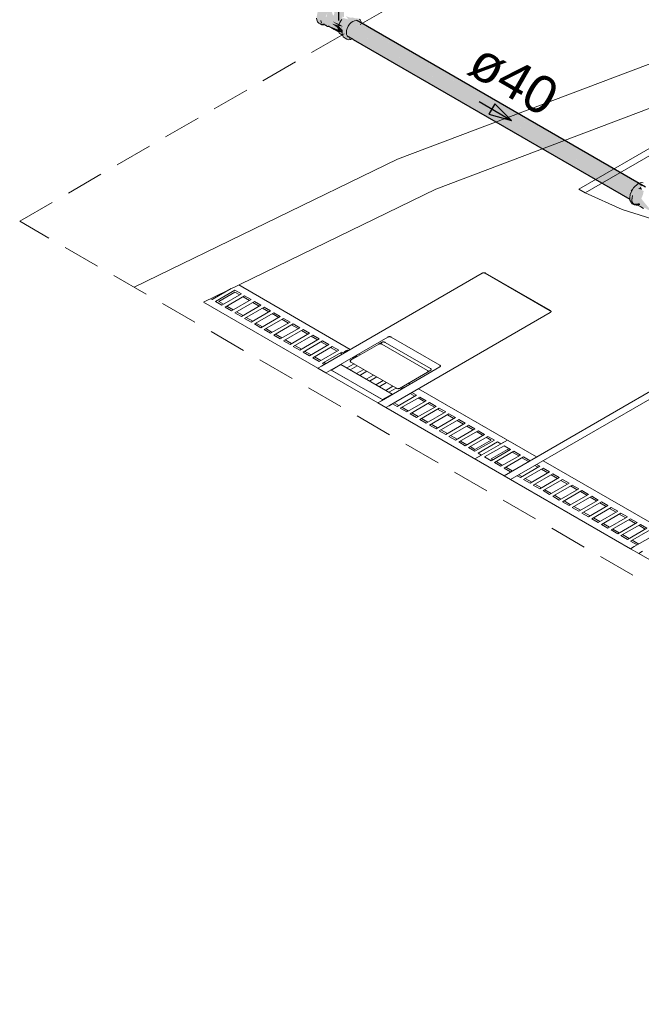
# Model space of a CAD drawing. Header units: millimetres. Extents: x 567 to 934, y -1 to 364.
# Tile 972 of 1056: x 747.19 to 750.51, y 187.62 to 192.88. Entities that reach past the tile are written whole.
import ezdxf

# ---------------------------------------------------------------- set-up
doc = ezdxf.new("R2010")
doc.units = ezdxf.units.MM
doc.header["$MEASUREMENT"] = 0
doc.linetypes.add('JIS_02_2.0', pattern=[0.3, 0.2, -0.1])
doc.linetypes.add('NULL', pattern=[0])
for name, color, linetype, lineweight in [('AF-Condutos', 140, 'Continuous', 25), ('AF-Conexões', 152, 'Continuous', 18), ('AF-Sentido conduto', 140, 'Continuous', 30), ('AF-Textos conduto', 7, 'Continuous', 9), ('DI-Área do detalhe', 10, 'JIS_02_2.0', 0)]:
    doc.layers.add(name, color=color, linetype=linetype, lineweight=lineweight)
doc.layers.add('ARQ FINA', color=8, linetype='Continuous')
doc.styles.add('Arial', font='arial.ttf')

msp = doc.modelspace()

# ---------------------------------------------------------------- hatches: boundary and pattern name
at = {"layer": 'AF-Condutos', "linetype": 'Continuous'}
for points in [[(748.9274, 192.8458), (748.9452, 192.8353), (750.4553, 191.9637)], [(748.9389, 192.817), (750.4349, 191.9535), (750.4536, 191.943), (748.9452, 192.8353)], [(748.9444, 192.836), (750.4614, 191.9602), (750.4615, 191.9604), (748.9559, 192.8526)], [(750.4529, 191.9434), (750.4614, 191.9602), (748.9452, 192.8353)], [(748.9518, 192.8761), (748.97, 192.8654), (750.4845, 191.9912)], [(748.97, 192.8654), (748.9559, 192.8526), (750.4706, 191.9783), (750.4845, 191.9912)], [(748.9559, 192.8526), (750.4553, 191.9641), (750.4706, 191.9783)], [(748.9943, 192.8725), (748.9634, 192.8695), (750.4845, 191.9912), (750.4944, 192.0004), (750.5235, 191.9835), (749.0202, 192.8574), (750.536, 191.9824)], [(749.0171, 192.8592), (749.0515, 192.8392), (750.536, 191.9824)], [(750.4984, 192.0041), (749.0515, 192.8392), (750.4938, 192.0008)], [(748.9434, 192.7895), (750.4568, 191.916), (748.978, 192.7777), (750.4495, 191.9284), (750.4536, 191.9427), (748.9391, 192.8169), (748.9375, 192.8125)], [(750.4517, 191.9189), (750.4523, 191.9268), (748.978, 192.7777)], [(748.9742, 192.7718), (750.4517, 191.9188), (750.4517, 191.9189)], [(750.4938, 192.0008), (750.5143, 191.9889), (750.5156, 191.9913)], [(750.4553, 191.9641), (750.4615, 191.9604), (750.4704, 191.9782)]]:
    msp.add_hatch(color=151, dxfattribs=at).paths.add_polyline_path(points)
at = {"layer": 'AF-Conexões', "linetype": 'Continuous'}
for points in [[(748.862, 192.9647), (748.846, 192.9717), (748.8235, 192.9657), (748.801, 192.9457), (748.7845, 192.9171), (748.7784, 192.8877), (748.7845, 192.8651), (748.8016, 192.8541), (748.8101, 192.857), (748.8942, 192.8225), (748.8942, 192.8301), (748.8611, 192.8559), (748.895, 192.8463), (748.8636, 192.8677), (748.8319, 192.893), (748.8277, 192.8943), (748.8366, 192.9118), (748.8319, 192.893), (748.8636, 192.8677), (748.8994, 192.854), (748.9191, 192.8843), (748.9146, 192.8936), (748.9251, 192.8895), (748.9243, 192.9257), (748.9365, 192.9451), (748.9086, 192.932), (748.9, 192.936), (748.8631, 192.9429), (748.8749, 192.9274), (748.872, 192.8977), (748.8652, 192.903), (748.8579, 192.9283)], [(749.0163, 192.866), (749.0046, 192.8826), (748.9844, 192.8844), (748.9704, 192.8887), (748.9607, 192.8865), (748.9352, 192.8956), (748.9489, 192.8783), (748.9206, 192.8855), (748.899, 192.8531), (748.921, 192.8404), (748.8966, 192.8441), (748.9162, 192.8225), (748.9217, 192.7859), (748.9503, 192.7694), (748.9554, 192.7826), (748.9353, 192.7942), (748.9428, 192.8301), (748.9555, 192.8521), (748.9728, 192.8675), (748.9901, 192.8721)], [(748.7916, 192.8585), (748.8067, 192.8501), (748.8207, 192.8529)], [(748.8403, 192.843), (748.8978, 192.8097), (748.8972, 192.8165), (748.8627, 192.8358)], [(748.8611, 192.8559), (748.8948, 192.8374), (748.897, 192.8457)], [(748.8932, 192.8312), (748.8948, 192.8374), (748.8611, 192.8559)], [(748.8942, 192.8181), (748.8942, 192.8225), (748.8627, 192.8358)], [(748.8636, 192.8677), (748.8957, 192.8466), (748.899, 192.8531)], [(748.8942, 192.8352), (748.9162, 192.8144), (748.9162, 192.8225), (748.8968, 192.844)], [(748.9162, 192.8144), (748.895, 192.8345), (748.895, 192.8267)], [(748.8968, 192.8441), (748.921, 192.8404), (748.8992, 192.853)], [(748.9162, 192.8063), (748.9163, 192.8131), (748.9061, 192.8513)], [(748.895, 192.8186), (748.9162, 192.8063), (748.9162, 192.8144), (748.895, 192.8264)], [(748.8989, 192.8121), (748.9162, 192.8063), (748.8968, 192.8176)], [(748.9592, 192.7788), (748.9559, 192.7823), (748.9503, 192.7694)], [(748.9611, 192.7705), (748.9655, 192.7768), (748.9503, 192.7694)], [(750.5128, 192.0074), (750.4955, 192.0014), (750.4704, 191.9782), (750.4538, 191.9452), (750.4512, 191.9136), (750.47, 191.8944), (750.5038, 191.8961), (750.5099, 191.8768), (750.5249, 191.8692), (750.5441, 191.8811), (750.5225, 191.8774), (750.5554, 191.8584), (750.5528, 191.8721), (750.5128, 191.9205), (750.5221, 191.9446), (750.5258, 191.9622), (750.4971, 191.9736), (750.5159, 191.9869)], [(750.51, 191.9841), (750.4971, 191.9736), (750.5171, 191.9684)], [(750.4512, 191.9136), (750.4636, 191.894), (750.474, 191.888)], [(750.4686, 191.8957), (750.4755, 191.8893), (750.4971, 191.8875)], [(750.4917, 191.8871), (750.5063, 191.8883), (750.5038, 191.8961), (750.479, 191.8942)], [(750.4917, 191.8871), (750.5099, 191.8768), (750.5077, 191.8836)]]:
    msp.add_hatch(color=161, dxfattribs=at).paths.add_polyline_path(points)

# ---------------------------------------------------------------- linework, layer by layer
at = {"layer": 'AF-Condutos'}
for p, q in [((749.0007, 192.8688), (748.9943, 192.8725)), ((749.0171, 192.8594), (749.0007, 192.8688)), ((749.0201, 192.8577), (749.0171, 192.8594)), ((749.0506, 192.84), (749.0201, 192.8577)), ((750.536, 191.9824), (749.0506, 192.84)), ((748.9434, 192.7895), (748.9699, 192.7742)), ((748.9699, 192.7742), (748.9742, 192.7718)), ((748.9742, 192.7718), (750.4517, 191.9188))]:
    msp.add_line(p, q, dxfattribs=at)
at = {"layer": 'AF-Conexões'}
for p, q in [((748.7788, 192.8846), (748.78, 192.8751)), ((748.78, 192.8751), (748.7845, 192.8651)), ((748.7845, 192.8651), (748.7916, 192.8585)), ((748.7916, 192.8585), (748.7981, 192.8549)), ((748.7981, 192.8549), (748.8067, 192.8501)), ((748.8009, 192.873), (748.8014, 192.8715)), ((748.8014, 192.8715), (748.8009, 192.873)), ((748.8014, 192.8715), (748.8056, 192.8606)), ((748.8033, 192.8668), (748.8014, 192.8715)), ((748.8056, 192.8606), (748.8033, 192.8668)), ((748.8067, 192.8501), (748.8134, 192.8495)), ((748.8134, 192.8495), (748.8202, 192.8489)), ((748.8146, 192.8534), (748.8205, 192.85)), ((748.8207, 192.8529), (748.8146, 192.8534)), ((748.8202, 192.8489), (748.8215, 192.8494)), ((748.8205, 192.85), (748.8215, 192.8494)), ((748.8215, 192.8494), (748.8228, 192.8487)), ((748.8228, 192.8487), (748.8366, 192.8407)), ((748.8276, 192.8479), (748.8321, 192.8443)), ((748.8366, 192.8407), (748.8276, 192.8479)), ((748.8321, 192.8443), (748.8366, 192.8407)), ((748.8366, 192.8407), (748.8427, 192.8402)), ((748.8403, 192.843), (748.8455, 192.8399)), ((748.8459, 192.8425), (748.8403, 192.843)), ((748.8427, 192.8402), (748.8455, 192.8399)), ((748.8455, 192.8399), (748.8728, 192.824)), ((748.895, 192.838), (748.8942, 192.8352)), ((748.8942, 192.8352), (748.8942, 192.8271)), ((748.8942, 192.8271), (748.8942, 192.8241)), ((748.8966, 192.8441), (748.895, 192.838)), ((748.899, 192.8531), (748.8966, 192.8441)), ((748.9035, 192.8618), (748.899, 192.8531)), ((748.8994, 192.854), (748.9036, 192.8621)), ((748.8994, 192.8538), (748.8994, 192.854)), ((748.908, 192.8706), (748.9035, 192.8618)), ((748.9036, 192.8621), (748.9078, 192.8703)), ((748.9078, 192.8703), (748.9079, 192.8704)), ((748.9079, 192.8704), (748.9079, 192.8704)), ((748.914, 192.8781), (748.908, 192.8706)), ((748.9393, 192.8185), (748.9428, 192.8301)), ((748.9428, 192.8301), (748.9483, 192.8416)), ((748.9483, 192.8416), (748.9555, 192.8521)), ((748.9555, 192.8521), (748.9638, 192.8609)), ((748.9638, 192.8609), (748.9728, 192.8675)), ((748.9728, 192.8675), (748.9817, 192.8713)), ((748.9817, 192.8713), (748.9901, 192.8721)), ((748.9901, 192.8721), (748.9973, 192.8699)), ((749.0118, 192.876), (749.0086, 192.8789)), ((749.0163, 192.866), (749.0118, 192.876)), ((749.0171, 192.8594), (749.0163, 192.866)), ((748.8728, 192.824), (748.8978, 192.8097)), ((748.8942, 192.8241), (748.8942, 192.819)), ((748.8942, 192.819), (748.8966, 192.8129)), ((748.8966, 192.8129), (748.8978, 192.8097)), ((748.8978, 192.8097), (748.899, 192.8067)), ((748.899, 192.8067), (748.9035, 192.8031)), ((748.9035, 192.8031), (748.908, 192.7995)), ((748.908, 192.7995), (748.9188, 192.7932)), ((748.9162, 192.8144), (748.9162, 192.8225)), ((748.9162, 192.8225), (748.9163, 192.8179)), ((748.9162, 192.8063), (748.9162, 192.8144)), ((748.9163, 192.8062), (748.9162, 192.8063)), ((748.9163, 192.8179), (748.9163, 192.8088)), ((748.9163, 192.8088), (748.9163, 192.8062)), ((748.9163, 192.8062), (748.9163, 192.8052)), ((748.9163, 192.8052), (748.9163, 192.8035)), ((748.9163, 192.8035), (748.9163, 192.7998)), ((748.9163, 192.7998), (748.9175, 192.7968)), ((748.9175, 192.7968), (748.9175, 192.7968)), ((748.9175, 192.7968), (748.9188, 192.7932)), ((748.9188, 192.7932), (748.919, 192.7929)), ((748.919, 192.7929), (748.9217, 192.7859)), ((748.9217, 192.7859), (748.9267, 192.7819)), ((748.9267, 192.7819), (748.9317, 192.7779)), ((748.9317, 192.7779), (748.9409, 192.7723)), ((748.9381, 192.8075), (748.9393, 192.8185)), ((748.9393, 192.7978), (748.9381, 192.8075)), ((748.9428, 192.7901), (748.9393, 192.7978)), ((748.9434, 192.7895), (748.9428, 192.7901)), ((748.9483, 192.785), (748.9434, 192.7895)), ((748.944, 192.7875), (748.9483, 192.785)), ((748.9409, 192.7723), (748.9503, 192.7694)), ((748.9503, 192.7694), (748.9611, 192.7705)), ((748.9611, 192.7705), (748.9699, 192.7742)), ((750.4955, 192.0014), (750.4704, 191.9782)), ((750.5002, 192.0031), (750.4955, 192.0014)), ((750.5128, 192.0074), (750.5002, 192.0031)), ((750.523, 192.0055), (750.5128, 192.0074)), ((750.4538, 191.9452), (750.4521, 191.924)), ((750.4704, 191.9782), (750.4538, 191.9452)), ((750.4623, 191.9126), (750.466, 191.9389)), ((750.466, 191.9389), (750.4627, 191.9176)), ((750.4517, 191.9188), (750.4512, 191.9136)), ((750.4512, 191.9136), (750.4636, 191.894)), ((750.4518, 191.9206), (750.4517, 191.9188)), ((750.4521, 191.924), (750.4518, 191.9206)), ((750.4622, 191.9127), (750.4617, 191.9076)), ((750.4617, 191.9076), (750.4623, 191.9126)), ((750.4617, 191.9076), (750.4686, 191.8957)), ((750.4627, 191.9176), (750.4622, 191.9127)), ((750.4636, 191.894), (750.474, 191.888)), ((750.4686, 191.8957), (750.4755, 191.8893)), ((750.474, 191.888), (750.4846, 191.8865)), ((750.479, 191.8942), (750.4917, 191.8871)), ((750.4971, 191.8875), (750.479, 191.8942)), ((750.4846, 191.8865), (750.4917, 191.8871)), ((750.4917, 191.8871), (750.5099, 191.8768)), ((750.5099, 191.8768), (750.5249, 191.8692))]:
    msp.add_line(p, q, dxfattribs=at)
at = {"layer": 'AF-Sentido conduto'}
for p, q in [((749.7315, 192.4278), (749.6991, 192.3717)), ((749.8199, 192.3394), (749.7315, 192.4278)), ((749.6991, 192.3717), (749.8199, 192.3394))]:
    msp.add_line(p, q, dxfattribs=at)
for points in [[(748.8981, 192.8716), (748.8981, 193.0716)], [(749.6467, 192.4394), (749.8199, 192.3394)]]:
    msp.add_lwpolyline(points, dxfattribs=at)
at = {"layer": 'ARQ FINA', "lineweight": 5}
for p, q in [((756.8677, 195.0324), (749.2107, 192.1314)), ((756.6982, 194.9682), (749.2107, 192.1314)), ((749.416, 191.9724), (751.1313, 192.6222)), ((751.2179, 192.5722), (750.1787, 191.9722)), ((751.2526, 192.5522), (750.2134, 191.9522)), ((749.2107, 192.1314), (747.8054, 191.448)), ((749.2107, 192.1314), (747.8054, 191.448)), ((748.1752, 191.3689), (749.416, 191.9724)), ((750.1787, 191.9722), (750.2134, 191.9522)), ((749.7803, 190.4422), (752.3438, 191.9222)), ((752.3784, 191.9022), (749.815, 190.4222)), ((748.8047, 191.0276), (749.6623, 191.5228)), ((749.6625, 191.5229), (749.6623, 191.5228)), ((749.6636, 191.5235), (749.6625, 191.5229)), ((750.0261, 191.3228), (749.6796, 191.5228)), ((749.6798, 191.5229), (750.0262, 191.3229)), ((749.6809, 191.5235), (750.0273, 191.3235)), ((748.3632, 191.4604), (748.9587, 191.1166)), ((748.9587, 191.1166), (748.3632, 191.4604)), ((748.3229, 191.4408), (748.2215, 191.3822)), ((748.2388, 191.3722), (748.3427, 191.4322)), ((748.2562, 191.3723), (748.3428, 191.4223)), ((748.3774, 191.4122), (748.2735, 191.3522)), ((748.3427, 191.4322), (748.3774, 191.4122)), ((748.3428, 191.4223), (748.3688, 191.4073)), ((748.7855, 191.0166), (748.1752, 191.3689)), ((748.2215, 191.3822), (748.2128, 191.3872)), ((748.2735, 191.3522), (748.2388, 191.3722)), ((748.2822, 191.3573), (748.2562, 191.3723)), ((748.2908, 191.3422), (748.3947, 191.4022)), ((748.4293, 191.3822), (748.3254, 191.3222)), ((748.3427, 191.3122), (748.4467, 191.3722)), ((748.3861, 191.3973), (748.4208, 191.3773)), ((748.3947, 191.4022), (748.4293, 191.3822)), ((748.4381, 191.3673), (748.4727, 191.3473)), ((748.4467, 191.3722), (748.4813, 191.3522)), ((748.3254, 191.3222), (748.2908, 191.3422)), ((748.3342, 191.3273), (748.2995, 191.3473)), ((748.3774, 191.2922), (748.3427, 191.3122)), ((748.3861, 191.2973), (748.3515, 191.3173)), ((748.4813, 191.3522), (748.3774, 191.2922)), ((748.3947, 191.2822), (748.4986, 191.3422)), ((748.5333, 191.3222), (748.4293, 191.2622)), ((748.4467, 191.2522), (748.5506, 191.3122)), ((748.49, 191.3373), (748.5247, 191.3173)), ((748.4986, 191.3422), (748.5333, 191.3222)), ((748.542, 191.3073), (748.5766, 191.2873)), ((748.5506, 191.3122), (748.5852, 191.2922)), ((750.0261, 191.3128), (749.1684, 190.8176)), ((750.0261, 191.3128), (750.0262, 191.3129)), ((750.0262, 191.3129), (750.0273, 191.3135)), ((748.4293, 191.2622), (748.3947, 191.2822)), ((748.4381, 191.2673), (748.4034, 191.2873)), ((748.4813, 191.2322), (748.4467, 191.2522)), ((748.49, 191.2373), (748.4554, 191.2573)), ((748.5852, 191.2922), (748.4813, 191.2322)), ((748.4986, 191.2222), (748.6025, 191.2822)), ((748.6372, 191.2622), (748.5333, 191.2022)), ((748.5506, 191.1922), (748.6545, 191.2522)), ((748.594, 191.2773), (748.6286, 191.2573)), ((748.6025, 191.2822), (748.6372, 191.2622)), ((748.6545, 191.2522), (748.6892, 191.2322)), ((748.5333, 191.2022), (748.4986, 191.2222)), ((748.542, 191.2073), (748.5074, 191.2273)), ((748.6892, 191.2322), (748.5852, 191.1722)), ((748.6025, 191.1622), (748.7065, 191.2222)), ((748.7411, 191.2022), (748.6372, 191.1422)), ((748.6459, 191.2473), (748.6806, 191.2273)), ((748.6979, 191.2173), (748.7325, 191.1973)), ((748.7065, 191.2222), (748.7411, 191.2022)), ((748.5852, 191.1722), (748.5506, 191.1922)), ((748.594, 191.1773), (748.5593, 191.1973)), ((748.6372, 191.1422), (748.6025, 191.1622)), ((748.6459, 191.1473), (748.6113, 191.1673)), ((748.6545, 191.1322), (748.7584, 191.1922)), ((748.7931, 191.1722), (748.6892, 191.1122)), ((748.7065, 191.1022), (748.8104, 191.1622)), ((748.7498, 191.1873), (748.7845, 191.1673)), ((748.7584, 191.1922), (748.7931, 191.1722)), ((748.8018, 191.1573), (748.8365, 191.1373)), ((748.8104, 191.1622), (748.845, 191.1422)), ((748.848, 191.0026), (749.1596, 191.1825)), ((749.1119, 191.145), (748.9615, 191.0582)), ((749.1287, 191.1547), (749.1119, 191.145)), ((749.1449, 191.1541), (749.3874, 191.0141)), ((749.1769, 191.1825), (749.4367, 191.0325)), ((748.6892, 191.1122), (748.6545, 191.1322)), ((748.6979, 191.1173), (748.6632, 191.1373)), ((748.7411, 191.0822), (748.7065, 191.1022)), ((748.7498, 191.0873), (748.7152, 191.1073)), ((748.845, 191.1422), (748.7411, 191.0822)), ((748.7584, 191.0722), (748.8624, 191.1322)), ((748.897, 191.1122), (748.7931, 191.0522)), ((748.8104, 191.0422), (748.9143, 191.1022)), ((748.8538, 191.1273), (748.8884, 191.1073)), ((748.8624, 191.1322), (748.897, 191.1122)), ((748.9057, 191.0973), (748.9155, 191.0916)), ((748.9143, 191.1022), (748.9241, 191.0966)), ((749.3706, 191.0044), (749.1281, 191.1444)), ((748.7931, 191.0522), (748.7584, 191.0722)), ((748.8018, 191.0573), (748.7672, 191.0773)), ((748.8202, 191.0366), (748.8104, 191.0422)), ((748.8289, 191.0416), (748.8191, 191.0473)), ((748.9588, 191.0666), (748.9675, 191.0616)), ((748.9626, 191.0488), (749.2051, 190.9088)), ((748.9674, 191.0716), (748.9761, 191.0666)), ((749.002, 191.0916), (749.0107, 191.0866)), ((749.0107, 191.0866), (749.002, 191.0916)), ((748.8047, 191.0276), (748.7855, 191.0166)), ((748.7855, 191.0166), (748.8288, 190.9916)), ((748.8288, 190.9916), (748.848, 191.0026)), ((749.106, 190.8316), (748.8288, 190.9916)), ((749.1319, 190.8466), (748.8548, 191.0066)), ((748.8574, 191.0061), (748.9085, 191.0356)), ((749.1311, 190.8481), (748.8574, 191.0061)), ((748.9085, 191.0356), (748.9068, 191.0366)), ((749.1822, 190.8776), (748.9085, 191.0356)), ((748.9788, 191.0395), (748.9403, 191.0172)), ((748.9576, 191.0072), (748.9962, 191.0295)), ((749.0308, 191.0095), (748.9923, 190.9872)), ((749.0096, 190.9772), (749.0481, 190.9995)), ((749.4367, 191.0225), (749.1251, 190.8426)), ((749.2214, 190.9082), (749.3717, 190.995)), ((749.3717, 190.995), (749.3885, 191.0047)), ((749.0828, 190.9795), (749.0442, 190.9572)), ((749.0615, 190.9472), (749.1001, 190.9695)), ((749.1347, 190.9495), (749.0962, 190.9272)), ((749.1135, 190.9172), (749.152, 190.9395)), ((749.2705, 190.9366), (749.2792, 190.9316)), ((749.2792, 190.9316), (749.2705, 190.9366)), ((749.1867, 190.9195), (749.1481, 190.8972)), ((749.1655, 190.8872), (749.204, 190.9095)), ((749.2273, 190.9116), (749.2359, 190.9066)), ((749.2359, 190.9166), (749.2445, 190.9116)), ((749.2878, 190.8866), (749.3127, 190.8722)), ((749.3225, 190.9066), (749.9535, 190.5422)), ((749.7977, 190.6322), (749.3225, 190.9066)), ((749.1251, 190.8426), (749.106, 190.8316)), ((749.106, 190.8316), (749.1493, 190.8066)), ((749.1822, 190.8776), (749.1311, 190.8481)), ((749.1839, 190.8766), (749.1822, 190.8776)), ((749.2175, 190.8173), (749.1926, 190.8316)), ((749.3127, 190.8722), (749.2088, 190.8122)), ((749.2261, 190.8022), (749.33, 190.8622)), ((749.3647, 190.8422), (749.2607, 190.7822)), ((749.278, 190.7722), (749.382, 190.8322)), ((749.2792, 190.8816), (749.3041, 190.8673)), ((749.3214, 190.8573), (749.3561, 190.8373)), ((749.33, 190.8622), (749.3647, 190.8422)), ((749.382, 190.8322), (749.4166, 190.8122)), ((749.1493, 190.8066), (749.1684, 190.8176)), ((749.7803, 190.4422), (749.1493, 190.8066)), ((749.1661, 190.8161), (749.1686, 190.8147)), ((749.1686, 190.8147), (749.1805, 190.8215)), ((749.2088, 190.8122), (749.1839, 190.8266)), ((749.2607, 190.7822), (749.2261, 190.8022)), ((749.2695, 190.7873), (749.2348, 190.8073)), ((749.3214, 190.7573), (749.2868, 190.7773)), ((749.4166, 190.8122), (749.3127, 190.7522)), ((749.33, 190.7422), (749.4339, 190.8022)), ((749.4686, 190.7822), (749.3647, 190.7222)), ((749.3734, 190.8273), (749.408, 190.8073)), ((749.4253, 190.7973), (749.46, 190.7773)), ((749.4339, 190.8022), (749.4686, 190.7822)), ((749.3127, 190.7522), (749.278, 190.7722)), ((749.3647, 190.7222), (749.33, 190.7422)), ((749.3734, 190.7273), (749.3387, 190.7473)), ((749.382, 190.7122), (749.4859, 190.7722)), ((749.5205, 190.7522), (749.4166, 190.6922)), ((749.4339, 190.6822), (749.5379, 190.7422)), ((749.4773, 190.7673), (749.512, 190.7473)), ((749.4859, 190.7722), (749.5205, 190.7522)), ((749.5293, 190.7373), (749.5639, 190.7173)), ((749.5379, 190.7422), (749.5725, 190.7222)), ((749.4166, 190.6922), (749.382, 190.7122)), ((749.4253, 190.6973), (749.3907, 190.7173)), ((749.4686, 190.6622), (749.4339, 190.6822)), ((749.4773, 190.6673), (749.4427, 190.6873)), ((749.5725, 190.7222), (749.4686, 190.6622)), ((749.4859, 190.6522), (749.5898, 190.7122)), ((749.6245, 190.6922), (749.5205, 190.6322)), ((749.5379, 190.6222), (749.6418, 190.6822)), ((749.5812, 190.7073), (749.6159, 190.6873)), ((749.5898, 190.7122), (749.6245, 190.6922)), ((749.6332, 190.6773), (749.6678, 190.6573)), ((749.6418, 190.6822), (749.6764, 190.6622)), ((749.5205, 190.6322), (749.4859, 190.6522)), ((749.5293, 190.6373), (749.4946, 190.6573)), ((749.5725, 190.6022), (749.5379, 190.6222)), ((749.5812, 190.6073), (749.5466, 190.6273)), ((749.6764, 190.6622), (749.5725, 190.6022)), ((749.5898, 190.5922), (749.6937, 190.6522)), ((749.7111, 190.6323), (749.6245, 190.5823)), ((749.7977, 190.6322), (749.6245, 190.5322)), ((749.7284, 190.6322), (749.6245, 190.5722)), ((749.6418, 190.5622), (749.7457, 190.6222)), ((749.6852, 190.6473), (749.7111, 190.6323)), ((749.6937, 190.6522), (749.7284, 190.6322)), ((749.7457, 190.6222), (749.763, 190.6122)), ((749.763, 190.6122), (749.7977, 190.6322)), ((749.9535, 190.5422), (749.7977, 190.6322)), ((749.6245, 190.5722), (749.5898, 190.5922)), ((749.6245, 190.5823), (749.5986, 190.5973)), ((749.6764, 190.5422), (749.7803, 190.6022)), ((749.7977, 190.5823), (749.7111, 190.5323)), ((749.815, 190.5822), (749.7111, 190.5222)), ((749.7284, 190.5122), (749.8323, 190.5722)), ((749.7803, 190.6022), (749.815, 190.5822)), ((749.8064, 190.5773), (749.7977, 190.5823)), ((749.8584, 190.5473), (749.8237, 190.5673)), ((749.8323, 190.5722), (749.8669, 190.5522)), ((749.6245, 190.5322), (749.6591, 190.5522)), ((749.6591, 190.5522), (749.6418, 190.5622)), ((749.7111, 190.5222), (749.6764, 190.5422)), ((749.7111, 190.5323), (749.7198, 190.5273)), ((749.7371, 190.5173), (749.7718, 190.4973)), ((749.8669, 190.5522), (749.763, 190.4922)), ((749.7803, 190.4822), (749.8843, 190.5422)), ((749.9103, 190.5173), (749.8757, 190.5373)), ((749.8843, 190.5422), (749.9189, 190.5222)), ((749.9882, 190.5222), (750.629, 190.1522)), ((750.629, 190.1522), (749.9882, 190.5222)), ((750.475, 190.0633), (751.3326, 190.5584)), ((749.763, 190.4922), (749.7284, 190.5122)), ((749.815, 190.4622), (749.7803, 190.4822)), ((749.7891, 190.4873), (749.8237, 190.4673)), ((749.9709, 190.4922), (749.8669, 190.4322)), ((749.8843, 190.4222), (749.9882, 190.4822)), ((750.0228, 190.4622), (749.9189, 190.4022)), ((749.9623, 190.4873), (749.945, 190.4973)), ((749.9535, 190.5022), (749.9709, 190.4922)), ((750.0142, 190.4573), (749.9796, 190.4773)), ((749.9882, 190.4822), (750.0228, 190.4622)), ((749.815, 190.4222), (749.7803, 190.4422)), ((750.4558, 190.0522), (749.815, 190.4222)), ((749.8669, 190.4322), (749.8496, 190.4422)), ((749.8584, 190.4473), (749.8757, 190.4373)), ((749.9189, 190.4022), (749.8843, 190.4222)), ((749.893, 190.4273), (749.9276, 190.4073)), ((749.9362, 190.3922), (750.0402, 190.4522)), ((750.0748, 190.4322), (749.9709, 190.3722)), ((749.9882, 190.3622), (750.0921, 190.4222)), ((750.0662, 190.4273), (750.0316, 190.4473)), ((750.0402, 190.4522), (750.0748, 190.4322)), ((750.1182, 190.3973), (750.0835, 190.4173)), ((750.0921, 190.4222), (750.1268, 190.4022)), ((749.9709, 190.3722), (749.9362, 190.3922)), ((749.945, 190.3973), (749.9796, 190.3773)), ((750.0228, 190.3422), (749.9882, 190.3622)), ((749.9969, 190.3673), (750.0316, 190.3473)), ((750.1268, 190.4022), (750.0228, 190.3422)), ((750.0402, 190.3322), (750.1441, 190.3922)), ((750.1787, 190.3722), (750.0748, 190.3122)), ((750.0921, 190.3022), (750.196, 190.3622)), ((750.1701, 190.3673), (750.1355, 190.3873)), ((750.1441, 190.3922), (750.1787, 190.3722)), ((750.2221, 190.3373), (750.1875, 190.3573)), ((750.196, 190.3622), (750.2307, 190.3422)), ((750.0748, 190.3122), (750.0402, 190.3322)), ((750.0489, 190.3373), (750.0835, 190.3173)), ((750.1008, 190.3073), (750.1355, 190.2873)), ((750.2307, 190.3422), (750.1268, 190.2822)), ((750.1441, 190.2722), (750.248, 190.3322)), ((750.2826, 190.3122), (750.1787, 190.2522)), ((750.2741, 190.3073), (750.2394, 190.3273)), ((750.248, 190.3322), (750.2826, 190.3122)), ((750.1268, 190.2822), (750.0921, 190.3022)), ((750.1787, 190.2522), (750.1441, 190.2722)), ((750.1528, 190.2773), (750.1875, 190.2573)), ((750.196, 190.2422), (750.3, 190.3022)), ((750.3346, 190.2822), (750.2307, 190.2222)), ((750.248, 190.2122), (750.3519, 190.2722)), ((750.3866, 190.2522), (750.2826, 190.1922)), ((750.326, 190.2773), (750.2914, 190.2973)), ((750.3, 190.3022), (750.3346, 190.2822)), ((750.378, 190.2473), (750.3433, 190.2673)), ((750.3519, 190.2722), (750.3866, 190.2522)), ((750.2307, 190.2222), (750.196, 190.2422)), ((750.2048, 190.2473), (750.2394, 190.2273)), ((750.2826, 190.1922), (750.248, 190.2122)), ((750.2567, 190.2173), (750.2914, 190.1973)), ((750.3, 190.1822), (750.4039, 190.2422)), ((750.4385, 190.2222), (750.3346, 190.1622)), ((750.3519, 190.1522), (750.4558, 190.2122)), ((750.4299, 190.2173), (750.3953, 190.2373)), ((750.4039, 190.2422), (750.4385, 190.2222)), ((750.4819, 190.1873), (750.4473, 190.2073)), ((750.4558, 190.2122), (750.4905, 190.1922)), ((750.3346, 190.1622), (750.3, 190.1822)), ((750.3087, 190.1873), (750.3433, 190.1673)), ((750.3866, 190.1322), (750.3519, 190.1522)), ((750.3607, 190.1573), (750.3953, 190.1373)), ((750.4905, 190.1922), (750.3866, 190.1322)), ((750.4039, 190.1222), (750.5078, 190.1822)), ((750.5424, 190.1622), (750.4385, 190.1022)), ((750.4558, 190.0922), (750.5598, 190.1522)), ((750.5339, 190.1573), (750.4992, 190.1773)), ((750.5078, 190.1822), (750.5424, 190.1622)), ((750.4385, 190.1022), (750.4039, 190.1222)), ((750.4126, 190.1273), (750.4473, 190.1073)), ((750.4646, 190.0973), (750.4992, 190.0773)), ((750.4905, 190.0722), (750.4558, 190.0922)), ((750.475, 190.0633), (750.4558, 190.0522)), ((750.4558, 190.0522), (750.4991, 190.0272)), ((750.4991, 190.0272), (750.5183, 190.0383)), ((750.7763, 189.8672), (750.4991, 190.0272))]:
    msp.add_line(p, q, dxfattribs=at)
for points in [[(750.2134, 191.9522), (750.4105, 191.8626), (750.6312, 191.7937), (750.869, 191.7475), (751.1169, 191.7252), (751.3678, 191.7276), (751.6143, 191.7546), (751.8493, 191.8054), (752.0659, 191.8786), (752.2578, 191.9719)], [(749.6796, 191.5228), (749.6793, 191.523), (749.6789, 191.5232), (749.6784, 191.5234), (749.678, 191.5236), (749.6776, 191.5237), (749.6771, 191.5239), (749.6766, 191.524), (749.6762, 191.5242), (749.6757, 191.5243), (749.6752, 191.5244), (749.6747, 191.5245), (749.6742, 191.5246), (749.6736, 191.5247), (749.6731, 191.5247), (749.6726, 191.5248), (749.6721, 191.5248), (749.6715, 191.5248), (749.671, 191.5248), (749.6705, 191.5248), (749.6699, 191.5248), (749.6694, 191.5248), (749.6689, 191.5247), (749.6683, 191.5247), (749.6678, 191.5246), (749.6673, 191.5245), (749.6668, 191.5244), (749.6663, 191.5243), (749.6658, 191.5242), (749.6653, 191.524), (749.6649, 191.5239), (749.6644, 191.5237), (749.664, 191.5236), (749.6635, 191.5234), (749.6631, 191.5232), (749.6627, 191.523), (749.6623, 191.5228), (749.6623, 191.5228)], [(749.6809, 191.5235), (749.6801, 191.5239), (749.6793, 191.5243), (749.6784, 191.5246), (749.6774, 191.5249), (749.6765, 191.5252), (749.6754, 191.5253), (749.6744, 191.5255), (749.6733, 191.5256), (749.6723, 191.5256), (749.6712, 191.5256), (749.6701, 191.5255), (749.6691, 191.5253), (749.6681, 191.5252), (749.6671, 191.5249), (749.6661, 191.5246), (749.6652, 191.5243), (749.6644, 191.5239), (749.6636, 191.5235), (749.6636, 191.5235)], [(749.6798, 191.5229), (749.6792, 191.5232), (749.6785, 191.5235), (749.6778, 191.5238), (749.677, 191.5241), (749.6762, 191.5243), (749.6754, 191.5245), (749.6745, 191.5247), (749.6736, 191.5248), (749.6728, 191.5249), (749.6719, 191.5249), (749.671, 191.5249), (749.6701, 191.5249), (749.6692, 191.5249), (749.6683, 191.5248), (749.6675, 191.5246), (749.6667, 191.5245), (749.6658, 191.5242), (749.665, 191.524), (749.665, 191.524)], [(749.6798, 191.5229), (749.6791, 191.5232), (749.6785, 191.5235), (749.6777, 191.5238), (749.677, 191.5241), (749.6762, 191.5243), (749.6753, 191.5245), (749.6745, 191.5247), (749.6736, 191.5248), (749.6727, 191.5249), (749.6719, 191.5249), (749.671, 191.5249), (749.6701, 191.5249), (749.6692, 191.5248), (749.6683, 191.5247), (749.6675, 191.5246), (749.6666, 191.5244), (749.6658, 191.5242), (749.665, 191.524), (749.665, 191.524)], [(750.0261, 191.3128), (750.0264, 191.313), (750.0268, 191.3132), (750.0271, 191.3135), (750.0274, 191.3137), (750.0277, 191.314), (750.028, 191.3142), (750.0283, 191.3145), (750.0285, 191.3148), (750.0287, 191.3151), (750.0289, 191.3154), (750.0291, 191.3157), (750.0292, 191.3159), (750.0294, 191.3162), (750.0295, 191.3165), (750.0295, 191.3169), (750.0296, 191.3172), (750.0296, 191.3175), (750.0296, 191.3178), (750.0296, 191.3181), (750.0296, 191.3184), (750.0295, 191.3187), (750.0295, 191.319), (750.0294, 191.3193), (750.0292, 191.3196), (750.0291, 191.3199), (750.0289, 191.3202), (750.0287, 191.3205), (750.0285, 191.3208), (750.0283, 191.321), (750.028, 191.3213), (750.0277, 191.3216), (750.0274, 191.3218), (750.0271, 191.3221), (750.0268, 191.3223), (750.0264, 191.3226), (750.0261, 191.3228), (750.0261, 191.3228)], [(750.0282, 191.3143), (750.0286, 191.3148), (750.029, 191.3153), (750.0293, 191.3158), (750.0295, 191.3162), (750.0297, 191.3168), (750.0298, 191.3173), (750.0298, 191.3178), (750.0298, 191.3183), (750.0297, 191.3188), (750.0296, 191.3193), (750.0294, 191.3198), (750.0291, 191.3203), (750.0288, 191.3208), (750.0284, 191.3212), (750.0279, 191.3217), (750.0274, 191.3221), (750.0268, 191.3225), (750.0262, 191.3229), (750.0262, 191.3229)], [(750.0282, 191.3143), (750.0286, 191.3148), (750.0289, 191.3153), (750.0292, 191.3157), (750.0295, 191.3162), (750.0296, 191.3167), (750.0298, 191.3172), (750.0298, 191.3178), (750.0298, 191.3183), (750.0297, 191.3188), (750.0295, 191.3193), (750.0293, 191.3198), (750.0291, 191.3203), (750.0287, 191.3208), (750.0283, 191.3212), (750.0279, 191.3217), (750.0274, 191.3221), (750.0268, 191.3225), (750.0262, 191.3229), (750.0262, 191.3229)], [(750.0273, 191.3135), (750.0277, 191.3137), (750.0281, 191.314), (750.0284, 191.3142), (750.0287, 191.3145), (750.029, 191.3147), (750.0293, 191.315), (750.0295, 191.3152), (750.0298, 191.3155), (750.03, 191.3158), (750.0302, 191.3161), (750.0304, 191.3164), (750.0305, 191.3167), (750.0306, 191.317), (750.0307, 191.3173), (750.0308, 191.3176), (750.0309, 191.3179), (750.0309, 191.3182), (750.0309, 191.3185), (750.0309, 191.3188), (750.0309, 191.3191), (750.0308, 191.3194), (750.0307, 191.3197), (750.0306, 191.32), (750.0305, 191.3203), (750.0304, 191.3206), (750.0302, 191.3209), (750.03, 191.3212), (750.0298, 191.3215), (750.0295, 191.3218), (750.0293, 191.322), (750.029, 191.3223), (750.0287, 191.3226), (750.0284, 191.3228), (750.0281, 191.3231), (750.0277, 191.3233), (750.0273, 191.3235), (750.0273, 191.3235)], [(749.1281, 191.1444), (749.126, 191.1454), (749.1236, 191.1461), (749.1211, 191.1465), (749.1185, 191.1466), (749.1161, 191.1464), (749.1138, 191.1458), (749.1119, 191.145)], [(749.1287, 191.1547), (749.1306, 191.1555), (749.1329, 191.1561), (749.1353, 191.1563), (749.1379, 191.1562), (749.1404, 191.1558), (749.1428, 191.1551), (749.1449, 191.1541)], [(749.1596, 191.1825), (749.1617, 191.1835), (749.1642, 191.1842), (749.1669, 191.1846), (749.1696, 191.1846), (749.1723, 191.1842), (749.1748, 191.1835), (749.1769, 191.1825)], [(748.9477, 191.1122), (748.9443, 191.1114), (748.9411, 191.1105), (748.9381, 191.1093), (748.9353, 191.108), (748.9327, 191.1065), (748.9304, 191.1048), (748.9283, 191.1031), (748.9266, 191.1012), (748.9253, 191.0993)], [(748.9615, 191.0582), (748.9601, 191.0571), (748.9591, 191.0558), (748.9587, 191.0544), (748.9589, 191.0529), (748.9596, 191.0514), (748.9609, 191.05), (748.9626, 191.0488)], [(748.9721, 191.0722), (748.9755, 191.073), (748.9787, 191.074), (748.9818, 191.0752), (748.9846, 191.0765), (748.9872, 191.078), (748.9895, 191.0796), (748.9915, 191.0814), (748.9932, 191.0832), (748.9946, 191.0852)], [(749.3717, 190.995), (749.3732, 190.9961), (749.3742, 190.9974), (749.3746, 190.9988), (749.3744, 191.0003), (749.3736, 191.0018), (749.3724, 191.0031), (749.3706, 191.0044)], [(749.3874, 191.0141), (749.3892, 191.0128), (749.3904, 191.0115), (749.3912, 191.01), (749.3914, 191.0085), (749.3909, 191.0071), (749.39, 191.0058), (749.3885, 191.0047)], [(749.4367, 191.0325), (749.4384, 191.0313), (749.4396, 191.0299), (749.4402, 191.0283), (749.4402, 191.0267), (749.4396, 191.0252), (749.4384, 191.0238), (749.4367, 191.0225)], [(749.2051, 190.9088), (749.2072, 190.9078), (749.2096, 190.9071), (749.2122, 190.9066), (749.2147, 190.9065), (749.2172, 190.9068), (749.2195, 190.9073), (749.2214, 190.9082)], [(749.1802, 190.8237), (749.1807, 190.8228), (749.1805, 190.8216), (749.1789, 190.8214)]]:
    msp.add_lwpolyline(points, dxfattribs=at)
at = {"layer": 'DI-Área do detalhe'}
msp.add_lwpolyline([(747.1937, 191.8011), (754.8291, 196.2094), (764.8577, 190.4194), (757.2223, 186.0111), (747.1937, 191.8011)], dxfattribs=at)

# ---------------------------------------------------------------- texts
at = {"layer": 'AF-Textos conduto', "linetype": 'NULL', "insert": (749.7797, 192.4698), "char_height": 0.2, "width": 0.962805, "attachment_point": 8, "rotation": 329.9999, "line_spacing_factor": 0.6, "style": 'Arial'}
msp.add_mtext('ø40', dxfattribs=at)

doc.saveas('drawing.dxf')
